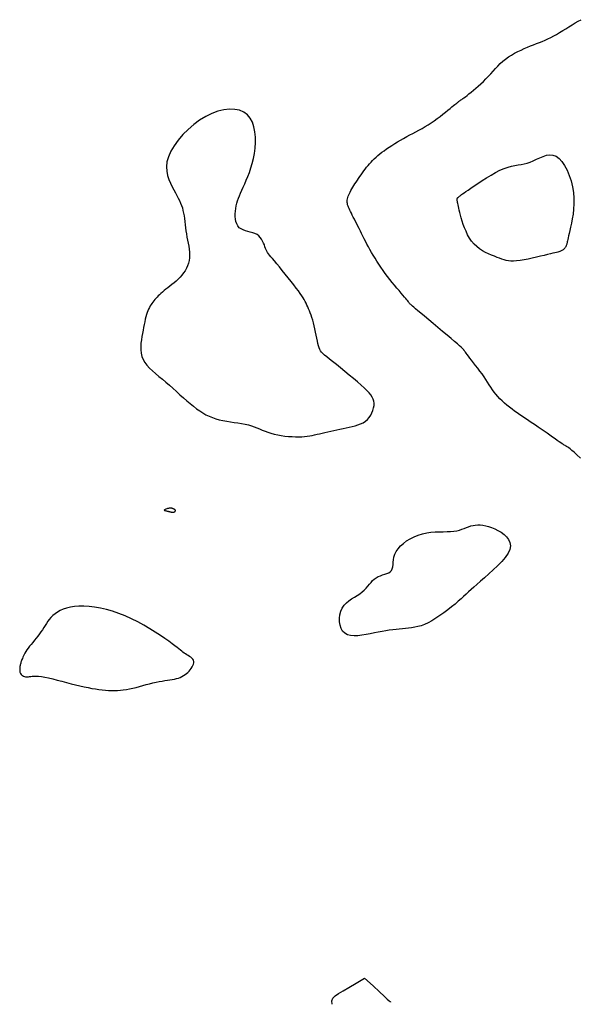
# Model space of a CAD drawing. Header units: millimetres. Extents: x 32690613 to 32693367, y 5343692 to 5344708.
# Tile 316 of 656: x 32692861 to 32692872, y 5343700 to 5343720. Entities that reach past the tile are written whole.
import ezdxf

# ---------------------------------------------------------------- set-up
doc = ezdxf.new("R2010")
doc.units = ezdxf.units.MM
doc.header["$LTSCALE"] = 20
for name, color, linetype in [('02-DGM_HL_493.00', 102, 'Continuous'), ('02-DGM_HL_493.50', 112, 'Continuous'), ('02-DGM_HL_494.00', 122, 'Continuous')]:
    doc.layers.add(name, color=color, linetype=linetype)

msp = doc.modelspace()

# ---------------------------------------------------------------- linework, layer by layer
at = {"layer": '02-DGM_HL_493.00', "elevation": 493, "flags": 128}
msp.add_lwpolyline([(32692869.733, 5343716.279), (32692869.799, 5343716.324), (32692869.875, 5343716.376), (32692869.958, 5343716.43), (32692870.046, 5343716.486), (32692870.137, 5343716.54), (32692870.227, 5343716.591), (32692870.316, 5343716.636), (32692870.399, 5343716.674), (32692870.477, 5343716.701), (32692870.548, 5343716.721), (32692870.615, 5343716.735), (32692870.679, 5343716.745), (32692870.74, 5343716.754), (32692870.8, 5343716.765), (32692870.859, 5343716.779), (32692870.92, 5343716.798), (32692870.983, 5343716.825), (32692871.047, 5343716.856), (32692871.112, 5343716.887), (32692871.178, 5343716.915), (32692871.244, 5343716.936), (32692871.31, 5343716.946), (32692871.374, 5343716.941), (32692871.437, 5343716.918), (32692871.498, 5343716.874), (32692871.556, 5343716.81), (32692871.61, 5343716.73), (32692871.659, 5343716.637), (32692871.702, 5343716.534), (32692871.737, 5343716.423), (32692871.765, 5343716.309), (32692871.784, 5343716.193), (32692871.793, 5343716.079), (32692871.794, 5343715.968), (32692871.788, 5343715.861), (32692871.777, 5343715.76), (32692871.762, 5343715.665), (32692871.745, 5343715.578), (32692871.728, 5343715.5), (32692871.712, 5343715.431), (32692871.699, 5343715.373), (32692871.688, 5343715.325), (32692871.68, 5343715.286), (32692871.673, 5343715.254), (32692871.667, 5343715.228), (32692871.663, 5343715.207), (32692871.659, 5343715.189), (32692871.655, 5343715.174), (32692871.651, 5343715.16), (32692871.647, 5343715.146), (32692871.643, 5343715.134), (32692871.638, 5343715.123), (32692871.633, 5343715.112), (32692871.627, 5343715.102), (32692871.621, 5343715.092), (32692871.614, 5343715.083), (32692871.607, 5343715.074), (32692871.599, 5343715.065), (32692871.589, 5343715.056), (32692871.579, 5343715.048), (32692871.568, 5343715.041), (32692871.556, 5343715.033), (32692871.543, 5343715.027), (32692871.528, 5343715.021), (32692871.512, 5343715.015), (32692871.494, 5343715.009), (32692871.471, 5343715.003), (32692871.445, 5343714.997), (32692871.412, 5343714.989), (32692871.372, 5343714.979), (32692871.324, 5343714.968), (32692871.267, 5343714.954), (32692871.201, 5343714.937), (32692871.126, 5343714.919), (32692871.046, 5343714.9), (32692870.963, 5343714.881), (32692870.88, 5343714.863), (32692870.798, 5343714.847), (32692870.721, 5343714.834), (32692870.65, 5343714.825), (32692870.589, 5343714.821), (32692870.534, 5343714.821), (32692870.485, 5343714.826), (32692870.44, 5343714.835), (32692870.397, 5343714.847), (32692870.354, 5343714.861), (32692870.309, 5343714.878), (32692870.261, 5343714.897), (32692870.207, 5343714.918), (32692870.15, 5343714.941), (32692870.09, 5343714.966), (32692870.029, 5343714.996), (32692869.967, 5343715.029), (32692869.908, 5343715.068), (32692869.851, 5343715.112), (32692869.798, 5343715.163), (32692869.75, 5343715.22), (32692869.708, 5343715.283), (32692869.67, 5343715.349), (32692869.637, 5343715.418), (32692869.608, 5343715.488), (32692869.582, 5343715.556), (32692869.561, 5343715.622), (32692869.542, 5343715.684), (32692869.526, 5343715.741), (32692869.512, 5343715.792), (32692869.501, 5343715.838), (32692869.492, 5343715.878), (32692869.484, 5343715.914), (32692869.478, 5343715.946), (32692869.473, 5343715.972), (32692869.468, 5343715.995), (32692869.465, 5343716.014), (32692869.462, 5343716.029), (32692869.46, 5343716.042), (32692869.459, 5343716.052), (32692869.458, 5343716.06), (32692869.458, 5343716.066), (32692869.46, 5343716.072), (32692869.461, 5343716.076), (32692869.464, 5343716.081), (32692869.468, 5343716.086), (32692869.472, 5343716.091), (32692869.478, 5343716.096), (32692869.484, 5343716.102), (32692869.491, 5343716.108), (32692869.5, 5343716.114), (32692869.509, 5343716.121), (32692869.519, 5343716.129), (32692869.532, 5343716.139), (32692869.548, 5343716.15), (32692869.57, 5343716.166), (32692869.597, 5343716.185), (32692869.633, 5343716.21), (32692869.678, 5343716.241)], close=True, dxfattribs=at)
at = {"layer": '02-DGM_HL_493.50', "elevation": 493.5, "flags": 128}
msp.add_lwpolyline([(32692871.928, 5343710.886), (32692871.855, 5343710.949), (32692871.797, 5343711), (32692871.752, 5343711.039), (32692871.717, 5343711.067), (32692871.692, 5343711.087), (32692871.674, 5343711.1), (32692871.662, 5343711.109), (32692871.653, 5343711.114), (32692871.645, 5343711.118), (32692871.637, 5343711.122), (32692871.628, 5343711.127), (32692871.617, 5343711.133), (32692871.603, 5343711.142), (32692871.586, 5343711.153), (32692871.563, 5343711.168), (32692871.536, 5343711.187), (32692871.503, 5343711.21), (32692871.463, 5343711.238), (32692871.417, 5343711.27), (32692871.367, 5343711.305), (32692871.313, 5343711.343), (32692871.257, 5343711.382), (32692871.199, 5343711.423), (32692871.141, 5343711.463), (32692871.083, 5343711.502), (32692871.027, 5343711.54), (32692870.973, 5343711.576), (32692870.92, 5343711.612), (32692870.868, 5343711.646), (32692870.816, 5343711.681), (32692870.765, 5343711.715), (32692870.714, 5343711.75), (32692870.662, 5343711.786), (32692870.61, 5343711.823), (32692870.558, 5343711.862), (32692870.506, 5343711.901), (32692870.456, 5343711.942), (32692870.406, 5343711.983), (32692870.359, 5343712.026), (32692870.315, 5343712.069), (32692870.273, 5343712.113), (32692870.235, 5343712.159), (32692870.2, 5343712.205), (32692870.167, 5343712.252), (32692870.134, 5343712.301), (32692870.102, 5343712.351), (32692870.069, 5343712.402), (32692870.035, 5343712.455), (32692869.998, 5343712.51), (32692869.958, 5343712.567), (32692869.916, 5343712.624), (32692869.873, 5343712.681), (32692869.83, 5343712.737), (32692869.789, 5343712.79), (32692869.75, 5343712.839), (32692869.714, 5343712.884), (32692869.684, 5343712.922), (32692869.659, 5343712.954), (32692869.64, 5343712.979), (32692869.625, 5343712.999), (32692869.613, 5343713.015), (32692869.605, 5343713.027), (32692869.599, 5343713.035), (32692869.595, 5343713.042), (32692869.592, 5343713.048), (32692869.588, 5343713.053), (32692869.583, 5343713.059), (32692869.574, 5343713.068), (32692869.56, 5343713.082), (32692869.538, 5343713.101), (32692869.507, 5343713.129), (32692869.464, 5343713.166), (32692869.409, 5343713.213), (32692869.339, 5343713.273), (32692869.257, 5343713.342), (32692869.168, 5343713.417), (32692869.075, 5343713.496), (32692868.982, 5343713.574), (32692868.892, 5343713.65), (32692868.808, 5343713.721), (32692868.736, 5343713.782), (32692868.676, 5343713.831), (32692868.63, 5343713.87), (32692868.593, 5343713.9), (32692868.567, 5343713.923), (32692868.547, 5343713.94), (32692868.533, 5343713.952), (32692868.523, 5343713.961), (32692868.516, 5343713.969), (32692868.509, 5343713.977), (32692868.502, 5343713.986), (32692868.494, 5343713.997), (32692868.484, 5343714.011), (32692868.471, 5343714.027), (32692868.454, 5343714.048), (32692868.434, 5343714.073), (32692868.408, 5343714.104), (32692868.376, 5343714.141), (32692868.34, 5343714.184), (32692868.299, 5343714.231), (32692868.255, 5343714.283), (32692868.209, 5343714.338), (32692868.161, 5343714.395), (32692868.114, 5343714.455), (32692868.067, 5343714.515), (32692868.021, 5343714.576), (32692867.977, 5343714.637), (32692867.934, 5343714.698), (32692867.893, 5343714.759), (32692867.854, 5343714.819), (32692867.817, 5343714.879), (32692867.781, 5343714.938), (32692867.747, 5343714.996), (32692867.715, 5343715.053), (32692867.685, 5343715.108), (32692867.656, 5343715.163), (32692867.628, 5343715.217), (32692867.601, 5343715.269), (32692867.575, 5343715.321), (32692867.55, 5343715.373), (32692867.525, 5343715.423), (32692867.5, 5343715.473), (32692867.475, 5343715.522), (32692867.451, 5343715.57), (32692867.428, 5343715.616), (32692867.405, 5343715.66), (32692867.383, 5343715.702), (32692867.363, 5343715.741), (32692867.344, 5343715.778), (32692867.327, 5343715.811), (32692867.312, 5343715.842), (32692867.298, 5343715.871), (32692867.286, 5343715.897), (32692867.277, 5343715.922), (32692867.269, 5343715.946), (32692867.264, 5343715.97), (32692867.261, 5343715.993), (32692867.26, 5343716.017), (32692867.262, 5343716.041), (32692867.266, 5343716.066), (32692867.273, 5343716.091), (32692867.281, 5343716.117), (32692867.292, 5343716.145), (32692867.304, 5343716.173), (32692867.319, 5343716.202), (32692867.335, 5343716.233), (32692867.353, 5343716.265), (32692867.373, 5343716.298), (32692867.394, 5343716.332), (32692867.416, 5343716.366), (32692867.44, 5343716.402), (32692867.464, 5343716.438), (32692867.489, 5343716.475), (32692867.514, 5343716.512), (32692867.54, 5343716.549), (32692867.567, 5343716.587), (32692867.594, 5343716.624), (32692867.622, 5343716.66), (32692867.65, 5343716.697), (32692867.679, 5343716.732), (32692867.709, 5343716.767), (32692867.739, 5343716.801), (32692867.77, 5343716.834), (32692867.803, 5343716.866), (32692867.837, 5343716.899), (32692867.874, 5343716.931), (32692867.913, 5343716.963), (32692867.955, 5343716.996), (32692868, 5343717.029), (32692868.048, 5343717.064), (32692868.1, 5343717.098), (32692868.154, 5343717.134), (32692868.211, 5343717.17), (32692868.269, 5343717.205), (32692868.329, 5343717.241), (32692868.39, 5343717.275), (32692868.451, 5343717.309), (32692868.512, 5343717.343), (32692868.573, 5343717.375), (32692868.635, 5343717.408), (32692868.696, 5343717.441), (32692868.757, 5343717.475), (32692868.818, 5343717.51), (32692868.879, 5343717.547), (32692868.941, 5343717.586), (32692869.001, 5343717.627), (32692869.061, 5343717.67), (32692869.119, 5343717.713), (32692869.175, 5343717.756), (32692869.227, 5343717.798), (32692869.276, 5343717.837), (32692869.319, 5343717.872), (32692869.356, 5343717.903), (32692869.387, 5343717.929), (32692869.413, 5343717.95), (32692869.434, 5343717.967), (32692869.451, 5343717.981), (32692869.465, 5343717.992), (32692869.477, 5343718.001), (32692869.487, 5343718.009), (32692869.498, 5343718.016), (32692869.509, 5343718.024), (32692869.522, 5343718.033), (32692869.536, 5343718.043), (32692869.553, 5343718.055), (32692869.573, 5343718.07), (32692869.596, 5343718.087), (32692869.624, 5343718.108), (32692869.657, 5343718.134), (32692869.695, 5343718.163), (32692869.737, 5343718.197), (32692869.784, 5343718.235), (32692869.832, 5343718.276), (32692869.883, 5343718.32), (32692869.935, 5343718.366), (32692869.986, 5343718.414), (32692870.036, 5343718.464), (32692870.085, 5343718.515), (32692870.132, 5343718.567), (32692870.179, 5343718.619), (32692870.226, 5343718.67), (32692870.274, 5343718.721), (32692870.323, 5343718.769), (32692870.374, 5343718.816), (32692870.429, 5343718.861), (32692870.486, 5343718.902), (32692870.547, 5343718.94), (32692870.61, 5343718.976), (32692870.674, 5343719.009), (32692870.738, 5343719.04), (32692870.803, 5343719.069), (32692870.867, 5343719.096), (32692870.93, 5343719.122), (32692870.99, 5343719.145), (32692871.049, 5343719.168), (32692871.107, 5343719.191), (32692871.163, 5343719.214), (32692871.22, 5343719.238), (32692871.276, 5343719.263), (32692871.333, 5343719.291), (32692871.391, 5343719.321), (32692871.45, 5343719.354), (32692871.51, 5343719.39), (32692871.571, 5343719.428), (32692871.633, 5343719.467), (32692871.695, 5343719.506), (32692871.757, 5343719.544), (32692871.819, 5343719.581), (32692871.881, 5343719.615), (32692871.942, 5343719.647)], dxfattribs=at)
msp.add_lwpolyline([(32692863.6, 5343709.847), (32692863.604, 5343709.852), (32692863.613, 5343709.858), (32692863.626, 5343709.864), (32692863.642, 5343709.87), (32692863.659, 5343709.876), (32692863.676, 5343709.881), (32692863.693, 5343709.885), (32692863.708, 5343709.888), (32692863.721, 5343709.889), (32692863.732, 5343709.89), (32692863.741, 5343709.89), (32692863.749, 5343709.888), (32692863.755, 5343709.886), (32692863.761, 5343709.884), (32692863.767, 5343709.881), (32692863.773, 5343709.878), (32692863.78, 5343709.875), (32692863.787, 5343709.872), (32692863.794, 5343709.869), (32692863.801, 5343709.865), (32692863.807, 5343709.861), (32692863.813, 5343709.857), (32692863.817, 5343709.852), (32692863.821, 5343709.847), (32692863.822, 5343709.841), (32692863.822, 5343709.834), (32692863.821, 5343709.828), (32692863.818, 5343709.822), (32692863.815, 5343709.816), (32692863.81, 5343709.81), (32692863.805, 5343709.805), (32692863.799, 5343709.801), (32692863.793, 5343709.798), (32692863.786, 5343709.797), (32692863.779, 5343709.796), (32692863.772, 5343709.796), (32692863.765, 5343709.796), (32692863.758, 5343709.797), (32692863.752, 5343709.798), (32692863.745, 5343709.8), (32692863.739, 5343709.801), (32692863.733, 5343709.803), (32692863.727, 5343709.805), (32692863.721, 5343709.806), (32692863.714, 5343709.808), (32692863.705, 5343709.811), (32692863.695, 5343709.813), (32692863.684, 5343709.815), (32692863.67, 5343709.818), (32692863.655, 5343709.821), (32692863.641, 5343709.825), (32692863.627, 5343709.828), (32692863.615, 5343709.832), (32692863.606, 5343709.836), (32692863.6, 5343709.841)], close=True, dxfattribs=at)
at = {"layer": '02-DGM_HL_494.00', "elevation": 494, "flags": 128}
for points in [[(32692863.395, 5343714.026), (32692863.375, 5343714.002), (32692863.356, 5343713.977), (32692863.338, 5343713.952), (32692863.321, 5343713.925), (32692863.304, 5343713.896), (32692863.288, 5343713.864), (32692863.273, 5343713.83), (32692863.259, 5343713.793), (32692863.246, 5343713.752), (32692863.234, 5343713.708), (32692863.222, 5343713.66), (32692863.211, 5343713.609), (32692863.2, 5343713.555), (32692863.189, 5343713.498), (32692863.178, 5343713.439), (32692863.167, 5343713.377), (32692863.155, 5343713.313), (32692863.145, 5343713.247), (32692863.137, 5343713.181), (32692863.132, 5343713.114), (32692863.133, 5343713.047), (32692863.14, 5343712.981), (32692863.155, 5343712.917), (32692863.179, 5343712.855), (32692863.213, 5343712.796), (32692863.257, 5343712.739), (32692863.308, 5343712.683), (32692863.366, 5343712.628), (32692863.429, 5343712.573), (32692863.496, 5343712.518), (32692863.565, 5343712.461), (32692863.636, 5343712.402), (32692863.707, 5343712.342), (32692863.777, 5343712.279), (32692863.847, 5343712.216), (32692863.916, 5343712.152), (32692863.985, 5343712.09), (32692864.052, 5343712.03), (32692864.119, 5343711.973), (32692864.184, 5343711.92), (32692864.248, 5343711.871), (32692864.311, 5343711.827), (32692864.374, 5343711.787), (32692864.437, 5343711.752), (32692864.501, 5343711.721), (32692864.566, 5343711.694), (32692864.633, 5343711.67), (32692864.703, 5343711.651), (32692864.776, 5343711.634), (32692864.851, 5343711.62), (32692864.926, 5343711.608), (32692865.002, 5343711.597), (32692865.077, 5343711.587), (32692865.149, 5343711.575), (32692865.219, 5343711.563), (32692865.285, 5343711.548), (32692865.345, 5343711.53), (32692865.402, 5343711.51), (32692865.457, 5343711.489), (32692865.51, 5343711.466), (32692865.563, 5343711.444), (32692865.618, 5343711.421), (32692865.675, 5343711.4), (32692865.736, 5343711.381), (32692865.801, 5343711.363), (32692865.871, 5343711.349), (32692865.943, 5343711.336), (32692866.016, 5343711.326), (32692866.089, 5343711.319), (32692866.161, 5343711.314), (32692866.23, 5343711.311), (32692866.295, 5343711.31), (32692866.355, 5343711.312), (32692866.41, 5343711.316), (32692866.463, 5343711.322), (32692866.513, 5343711.329), (32692866.561, 5343711.338), (32692866.61, 5343711.348), (32692866.659, 5343711.36), (32692866.709, 5343711.372), (32692866.762, 5343711.384), (32692866.817, 5343711.398), (32692866.874, 5343711.411), (32692866.933, 5343711.425), (32692866.993, 5343711.438), (32692867.054, 5343711.452), (32692867.116, 5343711.465), (32692867.178, 5343711.477), (32692867.24, 5343711.489), (32692867.301, 5343711.501), (32692867.361, 5343711.514), (32692867.42, 5343711.529), (32692867.476, 5343711.546), (32692867.529, 5343711.567), (32692867.579, 5343711.592), (32692867.624, 5343711.622), (32692867.665, 5343711.658), (32692867.701, 5343711.699), (32692867.731, 5343711.743), (32692867.756, 5343711.789), (32692867.776, 5343711.838), (32692867.79, 5343711.886), (32692867.797, 5343711.934), (32692867.799, 5343711.979), (32692867.794, 5343712.023), (32692867.782, 5343712.064), (32692867.762, 5343712.105), (32692867.735, 5343712.146), (32692867.7, 5343712.19), (32692867.655, 5343712.236), (32692867.602, 5343712.287), (32692867.538, 5343712.344), (32692867.465, 5343712.407), (32692867.385, 5343712.474), (32692867.3, 5343712.545), (32692867.213, 5343712.616), (32692867.127, 5343712.686), (32692867.045, 5343712.752), (32692866.97, 5343712.812), (32692866.905, 5343712.865), (32692866.851, 5343712.909), (32692866.808, 5343712.945), (32692866.774, 5343712.975), (32692866.748, 5343713.003), (32692866.728, 5343713.03), (32692866.712, 5343713.058), (32692866.699, 5343713.09), (32692866.688, 5343713.127), (32692866.677, 5343713.172), (32692866.665, 5343713.224), (32692866.653, 5343713.28), (32692866.641, 5343713.341), (32692866.628, 5343713.403), (32692866.615, 5343713.466), (32692866.601, 5343713.527), (32692866.586, 5343713.586), (32692866.571, 5343713.642), (32692866.556, 5343713.693), (32692866.54, 5343713.742), (32692866.523, 5343713.787), (32692866.507, 5343713.829), (32692866.49, 5343713.87), (32692866.473, 5343713.908), (32692866.456, 5343713.944), (32692866.439, 5343713.98), (32692866.421, 5343714.015), (32692866.401, 5343714.051), (32692866.378, 5343714.089), (32692866.352, 5343714.13), (32692866.321, 5343714.176), (32692866.285, 5343714.226), (32692866.243, 5343714.283), (32692866.193, 5343714.348), (32692866.138, 5343714.417), (32692866.08, 5343714.49), (32692866.02, 5343714.563), (32692865.961, 5343714.636), (32692865.904, 5343714.705), (32692865.851, 5343714.769), (32692865.805, 5343714.825), (32692865.766, 5343714.871), (32692865.734, 5343714.91), (32692865.708, 5343714.942), (32692865.687, 5343714.97), (32692865.669, 5343714.996), (32692865.655, 5343715.02), (32692865.642, 5343715.046), (32692865.63, 5343715.075), (32692865.617, 5343715.108), (32692865.604, 5343715.144), (32692865.588, 5343715.182), (32692865.57, 5343715.221), (32692865.549, 5343715.259), (32692865.523, 5343715.294), (32692865.493, 5343715.326), (32692865.458, 5343715.353), (32692865.417, 5343715.374), (32692865.371, 5343715.39), (32692865.323, 5343715.403), (32692865.274, 5343715.415), (32692865.226, 5343715.428), (32692865.18, 5343715.444), (32692865.139, 5343715.464), (32692865.103, 5343715.49), (32692865.074, 5343715.524), (32692865.052, 5343715.564), (32692865.036, 5343715.61), (32692865.027, 5343715.661), (32692865.022, 5343715.714), (32692865.022, 5343715.768), (32692865.025, 5343715.823), (32692865.032, 5343715.876), (32692865.042, 5343715.928), (32692865.054, 5343715.977), (32692865.069, 5343716.027), (32692865.087, 5343716.077), (32692865.107, 5343716.128), (32692865.13, 5343716.181), (32692865.155, 5343716.238), (32692865.182, 5343716.299), (32692865.212, 5343716.365), (32692865.243, 5343716.437), (32692865.275, 5343716.514), (32692865.306, 5343716.596), (32692865.336, 5343716.683), (32692865.363, 5343716.775), (32692865.387, 5343716.873), (32692865.406, 5343716.975), (32692865.42, 5343717.082), (32692865.427, 5343717.191), (32692865.427, 5343717.3), (32692865.417, 5343717.406), (32692865.397, 5343717.507), (32692865.366, 5343717.599), (32692865.322, 5343717.68), (32692865.265, 5343717.748), (32692865.193, 5343717.8), (32692865.108, 5343717.836), (32692865.011, 5343717.855), (32692864.906, 5343717.859), (32692864.793, 5343717.847), (32692864.676, 5343717.819), (32692864.554, 5343717.775), (32692864.432, 5343717.715), (32692864.31, 5343717.641), (32692864.192, 5343717.553), (32692864.079, 5343717.455), (32692863.974, 5343717.35), (32692863.879, 5343717.24), (32692863.798, 5343717.128), (32692863.733, 5343717.016), (32692863.685, 5343716.908), (32692863.657, 5343716.805), (32692863.647, 5343716.708), (32692863.652, 5343716.617), (32692863.669, 5343716.532), (32692863.694, 5343716.452), (32692863.725, 5343716.378), (32692863.76, 5343716.309), (32692863.794, 5343716.245), (32692863.827, 5343716.186), (32692863.856, 5343716.131), (32692863.883, 5343716.08), (32692863.907, 5343716.03), (32692863.929, 5343715.982), (32692863.947, 5343715.934), (32692863.964, 5343715.886), (32692863.977, 5343715.835), (32692863.989, 5343715.782), (32692863.998, 5343715.727), (32692864.006, 5343715.67), (32692864.013, 5343715.611), (32692864.02, 5343715.55), (32692864.027, 5343715.489), (32692864.035, 5343715.427), (32692864.044, 5343715.365), (32692864.055, 5343715.303), (32692864.067, 5343715.241), (32692864.079, 5343715.18), (32692864.091, 5343715.119), (32692864.1, 5343715.059), (32692864.106, 5343715), (32692864.109, 5343714.943), (32692864.106, 5343714.886), (32692864.098, 5343714.832), (32692864.085, 5343714.779), (32692864.067, 5343714.727), (32692864.045, 5343714.678), (32692864.018, 5343714.63), (32692863.988, 5343714.584), (32692863.954, 5343714.541), (32692863.918, 5343714.499), (32692863.879, 5343714.459), (32692863.839, 5343714.422), (32692863.798, 5343714.386), (32692863.756, 5343714.352), (32692863.715, 5343714.32), (32692863.675, 5343714.289), (32692863.636, 5343714.259), (32692863.6, 5343714.231), (32692863.567, 5343714.203), (32692863.537, 5343714.176), (32692863.509, 5343714.15), (32692863.483, 5343714.125), (32692863.459, 5343714.1), (32692863.436, 5343714.075), (32692863.415, 5343714.051)], [(32692867.84, 5343708.493), (32692867.881, 5343708.515), (32692867.925, 5343708.532), (32692867.969, 5343708.548), (32692868.013, 5343708.562), (32692868.055, 5343708.577), (32692868.092, 5343708.594), (32692868.124, 5343708.615), (32692868.148, 5343708.641), (32692868.163, 5343708.674), (32692868.172, 5343708.712), (32692868.177, 5343708.756), (32692868.181, 5343708.803), (32692868.187, 5343708.854), (32692868.196, 5343708.907), (32692868.213, 5343708.962), (32692868.239, 5343709.018), (32692868.277, 5343709.073), (32692868.326, 5343709.128), (32692868.384, 5343709.18), (32692868.45, 5343709.229), (32692868.523, 5343709.274), (32692868.601, 5343709.313), (32692868.683, 5343709.347), (32692868.767, 5343709.373), (32692868.851, 5343709.391), (32692868.936, 5343709.402), (32692869.02, 5343709.409), (32692869.102, 5343709.412), (32692869.181, 5343709.413), (32692869.257, 5343709.414), (32692869.328, 5343709.417), (32692869.393, 5343709.422), (32692869.452, 5343709.432), (32692869.506, 5343709.445), (32692869.556, 5343709.461), (32692869.602, 5343709.479), (32692869.646, 5343709.496), (32692869.689, 5343709.513), (32692869.732, 5343709.528), (32692869.777, 5343709.539), (32692869.823, 5343709.547), (32692869.871, 5343709.55), (32692869.922, 5343709.549), (32692869.975, 5343709.543), (32692870.031, 5343709.533), (32692870.088, 5343709.517), (32692870.148, 5343709.496), (32692870.211, 5343709.47), (32692870.275, 5343709.439), (32692870.338, 5343709.402), (32692870.398, 5343709.359), (32692870.449, 5343709.311), (32692870.49, 5343709.257), (32692870.516, 5343709.197), (32692870.525, 5343709.131), (32692870.513, 5343709.059), (32692870.477, 5343708.982), (32692870.422, 5343708.9), (32692870.352, 5343708.816), (32692870.27, 5343708.732), (32692870.182, 5343708.648), (32692870.092, 5343708.568), (32692870.005, 5343708.492), (32692869.924, 5343708.423), (32692869.854, 5343708.361), (32692869.792, 5343708.306), (32692869.738, 5343708.256), (32692869.687, 5343708.209), (32692869.639, 5343708.164), (32692869.59, 5343708.119), (32692869.538, 5343708.072), (32692869.481, 5343708.023), (32692869.417, 5343707.968), (32692869.347, 5343707.911), (32692869.272, 5343707.852), (32692869.194, 5343707.793), (32692869.114, 5343707.736), (32692869.034, 5343707.683), (32692868.956, 5343707.635), (32692868.88, 5343707.593), (32692868.808, 5343707.561), (32692868.74, 5343707.535), (32692868.674, 5343707.516), (32692868.611, 5343707.502), (32692868.549, 5343707.492), (32692868.488, 5343707.485), (32692868.427, 5343707.479), (32692868.365, 5343707.473), (32692868.302, 5343707.467), (32692868.237, 5343707.46), (32692868.171, 5343707.451), (32692868.102, 5343707.442), (32692868.032, 5343707.431), (32692867.958, 5343707.419), (32692867.882, 5343707.405), (32692867.804, 5343707.39), (32692867.722, 5343707.373), (32692867.639, 5343707.357), (32692867.556, 5343707.344), (32692867.476, 5343707.335), (32692867.4, 5343707.332), (32692867.329, 5343707.338), (32692867.266, 5343707.354), (32692867.213, 5343707.383), (32692867.17, 5343707.425), (32692867.138, 5343707.479), (32692867.117, 5343707.542), (32692867.106, 5343707.611), (32692867.105, 5343707.682), (32692867.115, 5343707.754), (32692867.134, 5343707.823), (32692867.163, 5343707.886), (32692867.2, 5343707.942), (32692867.245, 5343707.99), (32692867.295, 5343708.033), (32692867.349, 5343708.071), (32692867.404, 5343708.107), (32692867.459, 5343708.141), (32692867.511, 5343708.174), (32692867.559, 5343708.209), (32692867.602, 5343708.246), (32692867.64, 5343708.285), (32692867.674, 5343708.324), (32692867.706, 5343708.363), (32692867.738, 5343708.4), (32692867.77, 5343708.435), (32692867.803, 5343708.466)], [(32692863.439, 5343706.406), (32692863.5, 5343706.418), (32692863.558, 5343706.428), (32692863.612, 5343706.436), (32692863.664, 5343706.443), (32692863.713, 5343706.45), (32692863.76, 5343706.457), (32692863.804, 5343706.466), (32692863.845, 5343706.476), (32692863.884, 5343706.488), (32692863.921, 5343706.502), (32692863.956, 5343706.518), (32692863.988, 5343706.536), (32692864.018, 5343706.557), (32692864.047, 5343706.578), (32692864.073, 5343706.602), (32692864.098, 5343706.627), (32692864.121, 5343706.654), (32692864.142, 5343706.682), (32692864.16, 5343706.71), (32692864.174, 5343706.738), (32692864.185, 5343706.766), (32692864.191, 5343706.793), (32692864.191, 5343706.819), (32692864.185, 5343706.843), (32692864.174, 5343706.865), (32692864.156, 5343706.886), (32692864.135, 5343706.904), (32692864.11, 5343706.922), (32692864.083, 5343706.939), (32692864.055, 5343706.955), (32692864.027, 5343706.971), (32692864, 5343706.988), (32692863.976, 5343707.005), (32692863.951, 5343707.024), (32692863.925, 5343707.046), (32692863.895, 5343707.071), (32692863.859, 5343707.1), (32692863.815, 5343707.134), (32692863.761, 5343707.175), (32692863.695, 5343707.223), (32692863.616, 5343707.279), (32692863.525, 5343707.341), (32692863.423, 5343707.407), (32692863.313, 5343707.475), (32692863.196, 5343707.543), (32692863.073, 5343707.61), (32692862.948, 5343707.672), (32692862.821, 5343707.73), (32692862.694, 5343707.779), (32692862.568, 5343707.822), (32692862.445, 5343707.856), (32692862.325, 5343707.884), (32692862.209, 5343707.904), (32692862.098, 5343707.918), (32692861.993, 5343707.924), (32692861.896, 5343707.924), (32692861.806, 5343707.917), (32692861.724, 5343707.904), (32692861.649, 5343707.886), (32692861.582, 5343707.863), (32692861.521, 5343707.836), (32692861.466, 5343707.805), (32692861.418, 5343707.772), (32692861.375, 5343707.737), (32692861.337, 5343707.7), (32692861.303, 5343707.661), (32692861.273, 5343707.622), (32692861.245, 5343707.581), (32692861.219, 5343707.54), (32692861.193, 5343707.498), (32692861.166, 5343707.455), (32692861.137, 5343707.412), (32692861.107, 5343707.369), (32692861.074, 5343707.327), (32692861.04, 5343707.284), (32692861.006, 5343707.243), (32692860.972, 5343707.202), (32692860.94, 5343707.162), (32692860.909, 5343707.124), (32692860.881, 5343707.087), (32692860.857, 5343707.052), (32692860.835, 5343707.019), (32692860.816, 5343706.988), (32692860.8, 5343706.959), (32692860.786, 5343706.931), (32692860.774, 5343706.906), (32692860.764, 5343706.882), (32692860.755, 5343706.86), (32692860.748, 5343706.84), (32692860.741, 5343706.821), (32692860.736, 5343706.803), (32692860.731, 5343706.786), (32692860.727, 5343706.769), (32692860.723, 5343706.753), (32692860.72, 5343706.736), (32692860.717, 5343706.719), (32692860.714, 5343706.701), (32692860.712, 5343706.683), (32692860.711, 5343706.664), (32692860.711, 5343706.646), (32692860.712, 5343706.627), (32692860.715, 5343706.609), (32692860.721, 5343706.592), (32692860.729, 5343706.576), (32692860.74, 5343706.562), (32692860.754, 5343706.549), (32692860.769, 5343706.537), (32692860.787, 5343706.528), (32692860.805, 5343706.521), (32692860.825, 5343706.515), (32692860.846, 5343706.513), (32692860.867, 5343706.512), (32692860.888, 5343706.514), (32692860.91, 5343706.518), (32692860.935, 5343706.522), (32692860.963, 5343706.526), (32692860.997, 5343706.528), (32692861.038, 5343706.529), (32692861.087, 5343706.526), (32692861.144, 5343706.518), (32692861.212, 5343706.506), (32692861.289, 5343706.49), (32692861.373, 5343706.47), (32692861.461, 5343706.448), (32692861.553, 5343706.424), (32692861.647, 5343706.399), (32692861.74, 5343706.375), (32692861.83, 5343706.352), (32692861.917, 5343706.332), (32692861.999, 5343706.313), (32692862.078, 5343706.297), (32692862.154, 5343706.282), (32692862.226, 5343706.27), (32692862.295, 5343706.26), (32692862.362, 5343706.251), (32692862.426, 5343706.245), (32692862.488, 5343706.24), (32692862.548, 5343706.238), (32692862.607, 5343706.237), (32692862.665, 5343706.239), (32692862.724, 5343706.243), (32692862.783, 5343706.25), (32692862.844, 5343706.259), (32692862.906, 5343706.271), (32692862.971, 5343706.285), (32692863.038, 5343706.302), (32692863.106, 5343706.32), (32692863.175, 5343706.339), (32692863.243, 5343706.357), (32692863.31, 5343706.375), (32692863.376, 5343706.392)]]:
    msp.add_lwpolyline(points, close=True, dxfattribs=at)
for points in [[(32692866.96, 5343699.967), (32692866.956, 5343700.034), (32692866.975, 5343700.088), (32692867.018, 5343700.137), (32692867.085, 5343700.185), (32692867.177, 5343700.239), (32692867.294, 5343700.304), (32692867.437, 5343700.387), (32692867.607, 5343700.493)], [(32692867.607, 5343700.493), (32692867.778, 5343700.335), (32692867.907, 5343700.216), (32692867.999, 5343700.13), (32692868.061, 5343700.073), (32692868.098, 5343700.039), (32692868.117, 5343700.021), (32692868.125, 5343700.014), (32692868.126, 5343700.013)]]:
    msp.add_lwpolyline(points, dxfattribs=at)

doc.saveas('drawing.dxf')
